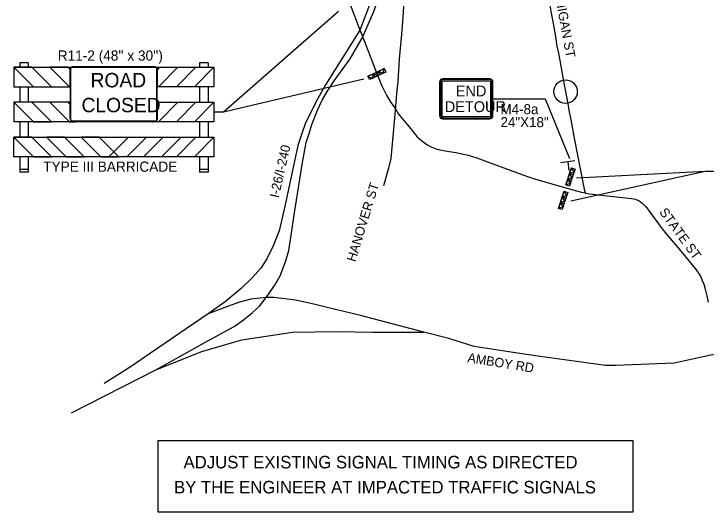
# Model space of a CAD drawing. Extents: x 886234 to 968767, y 455416 to 684046.
# Drawn here: x 920275 to 928577, y 476635 to 482607 of the extents above; entities that cross this region are included whole.
import ezdxf

# ---------------------------------------------------------------- set-up
doc = ezdxf.new("R2010")
doc.units = 0
for name, color, linetype in [('TC DEV BARRICADE', 7, 'Continuous'), ('TC DEV SIGN', 7, 'Continuous'), ('TC DEV SIGN BLACK 239', 7, 'Continuous'), ('TC DEV SIGN BLACK ZERO', 7, 'Continuous'), ('TC DEV SIGN ORANGE', 7, 'Continuous'), ('TC DEV SIGN WHITE', 7, 'Continuous'), ('TC LABEL TEXT', 7, 'Continuous')]:
    doc.layers.add(name, color=color, linetype=linetype)

msp = doc.modelspace()

# ---------------------------------------------------------------- linework, layer by layer
at = {"layer": 'TC DEV BARRICADE'}
for p, q in [((920490.8, 481967.1), (920274.9, 481967.1)), ((920274.9, 481967.1), (920510.2, 481731.8)), ((920274.9, 481967.1), (920274.9, 481731.8)), ((920274.9, 481967.1), (922674.9, 481967.1)), ((920448.1, 482018), (920346.2, 482018)), ((920346.2, 482018), (920346.2, 481967.1)), ((920448.1, 482018), (920448.1, 481967.1)), ((920726.2, 481731.8), (920490.8, 481967.1)), ((920922.8, 481967.1), (920706.8, 481967.1)), ((920706.8, 481967.1), (920942.1, 481731.8)), ((920953, 481936.8), (920922.8, 481967.1)), ((921996.7, 481936.8), (922027, 481967.1)), ((922243, 481967.1), (922007.6, 481731.8)), ((922027, 481967.1), (922243, 481967.1)), ((922223.6, 481731.8), (922458.9, 481967.1)), ((922674.9, 481967.1), (922439.6, 481731.8)), ((922458.9, 481967.1), (922674.9, 481967.1)), ((922603.6, 482018), (922501.7, 482018)), ((922501.7, 482018), (922501.7, 481967.1)), ((922603.6, 482018), (922603.6, 481967.1)), ((922674.9, 481967.1), (922674.9, 481731.8)), ((924703.3, 481894.7), (924716.4, 481950.5)), ((924716.4, 481950.5), (924735.4, 481909.7)), ((920951.7, 481731.8), (920951.7, 481928.9)), ((921998.1, 481731.8), (921998.1, 481928.9)), ((924572.9, 481833.7), (924585.9, 481889.5)), ((924585.9, 481889.5), (924605, 481848.7)), ((924605, 481848.7), (924585.9, 481889.5)), ((924585.9, 481889.5), (924638.1, 481864.2)), ((924638.1, 481864.2), (924605, 481848.7)), ((924638.1, 481864.2), (924651.1, 481920)), ((924670.2, 481879.2), (924638.1, 481864.2)), ((924638.1, 481864.2), (924638.1, 481864.2)), ((924638.1, 481864.2), (924638.1, 481864.2)), ((924651.1, 481920), (924670.2, 481879.2)), ((924670.2, 481879.2), (924651.1, 481920)), ((924651.1, 481920), (924703.3, 481894.7)), ((924703.3, 481894.7), (924670.2, 481879.2)), ((924735.4, 481909.7), (924703.3, 481894.7)), ((924703.3, 481894.7), (924703.3, 481894.7)), ((924703.3, 481894.7), (924703.3, 481894.7)), ((924539.8, 481818.2), (924520.7, 481859)), ((924520.7, 481859), (924572.9, 481833.7)), ((924572.9, 481833.7), (924539.8, 481818.2)), ((924605, 481848.7), (924572.9, 481833.7)), ((924572.9, 481833.7), (924572.9, 481833.7)), ((924572.9, 481833.7), (924572.9, 481833.7)), ((920274.9, 481731.8), (920951.7, 481731.8)), ((920346.2, 481731.8), (920346.2, 481548.4)), ((920448.1, 481731.8), (920448.1, 481548.4)), ((920510.2, 481731.8), (920726.2, 481731.8)), ((920942.1, 481731.8), (920951.7, 481731.8)), ((922007.6, 481731.8), (921998.1, 481731.8)), ((922674.9, 481731.8), (921998.1, 481731.8)), ((922439.6, 481731.8), (922223.6, 481731.8)), ((922501.7, 481731.8), (922501.7, 481548.4)), ((922603.6, 481731.8), (922603.6, 481548.4)), ((920274.9, 481548.4), (920274.9, 481313.1)), ((920490.8, 481548.4), (920274.9, 481548.4)), ((920274.9, 481548.4), (920510.2, 481313.1)), ((920951.7, 481548.4), (920274.9, 481548.4)), ((920726.2, 481313.1), (920490.8, 481548.4)), ((920706.8, 481548.4), (920942.1, 481313.1)), ((920922.8, 481548.4), (920706.8, 481548.4)), ((920951.7, 481519.4), (920922.8, 481548.4)), ((921998.1, 481519.4), (922027, 481548.4)), ((921998.1, 481548.4), (922674.9, 481548.4)), ((922243, 481548.4), (922007.6, 481313.1)), ((922027, 481548.4), (922243, 481548.4)), ((922223.6, 481313.1), (922458.9, 481548.4)), ((922674.9, 481548.4), (922439.6, 481313.1)), ((922458.9, 481548.4), (922674.9, 481548.4)), ((922674.9, 481548.4), (922674.9, 481313.1)), ((920951.7, 481351.2), (920951.7, 481519.4)), ((921998.1, 481351.2), (921998.1, 481519.4)), ((922674.9, 481313.1), (920274.9, 481313.1)), ((920346.2, 481313.1), (920346.2, 481129.7)), ((920448.1, 481313.1), (920448.1, 481129.7)), ((920510.2, 481313.1), (920726.2, 481313.1)), ((920942.1, 481313.1), (921012.3, 481313.1)), ((922007.6, 481313.1), (921937.4, 481313.1)), ((922439.6, 481313.1), (922223.6, 481313.1)), ((922501.7, 481313.1), (922501.7, 481129.7)), ((922603.6, 481313.1), (922603.6, 481129.7)), ((920490.8, 481129.7), (920274.9, 481129.7)), ((920274.9, 481129.7), (920510, 480894.6)), ((920726.1, 480894.5), (920490.8, 481129.7)), ((920883.9, 481129.6), (920667.9, 481129.6)), ((920667.9, 481129.6), (920903, 480894.4)), ((921119.2, 480894.3), (920883.9, 481129.6)), ((921299.1, 481129.8), (921083.2, 481129.8)), ((921083.2, 481129.8), (921318.3, 480894.6)), ((921534.4, 480894.5), (921299.1, 481129.8)), ((921415.4, 480894.5), (921650.6, 481129.8)), ((921866.6, 481129.8), (921631.5, 480894.6)), ((921650.6, 481129.8), (921866.6, 481129.8)), ((921830.6, 480894.3), (922065.9, 481129.6)), ((922281.8, 481129.6), (922046.7, 480894.4)), ((922065.9, 481129.6), (922281.8, 481129.6)), ((922223.7, 480894.5), (922458.9, 481129.7)), ((922674.9, 481129.7), (922439.8, 480894.6)), ((922458.9, 481129.7), (922674.9, 481129.7)), ((920346.2, 480894.4), (920346.2, 480711)), ((920448.1, 480894.4), (920448.1, 480711)), ((920510, 480894.6), (920726.1, 480894.5)), ((920903, 480894.4), (921119.2, 480894.3)), ((921318.3, 480894.6), (921534.4, 480894.5)), ((921631.5, 480894.6), (921415.4, 480894.5)), ((922046.7, 480894.4), (921830.6, 480894.3)), ((922439.8, 480894.6), (922223.7, 480894.5)), ((922501.7, 480894.4), (922501.7, 480711)), ((922603.6, 480894.4), (922603.6, 480711)), ((920448.1, 480741.6), (920346.2, 480741.6)), ((920448.1, 480711), (920346.2, 480711)), ((922603.6, 480741.6), (922501.7, 480741.6)), ((922603.6, 480711), (922501.7, 480711)), ((926940.1, 480692.4), (926994.4, 480712.9)), ((926994.4, 480712.9), (926962.8, 480760.7)), ((926962.8, 480760.7), (927005.6, 480746.6)), ((926994.4, 480712.9), (926982.9, 480678.2)), ((927005.6, 480746.6), (926994.4, 480712.9)), ((926994.4, 480712.9), (926994.4, 480712.9)), ((926994.4, 480712.9), (926994.4, 480712.9)), ((926917.5, 480624.1), (926971.7, 480644.6)), ((926949, 480576.2), (926917.5, 480624.1)), ((926917.5, 480624.1), (926960.2, 480609.9)), ((926960.2, 480609.9), (926917.5, 480624.1)), ((926971.7, 480644.6), (926940.1, 480692.4)), ((926940.1, 480692.4), (926982.9, 480678.2)), ((926982.9, 480678.2), (926940.1, 480692.4)), ((926971.7, 480644.6), (926960.2, 480609.9)), ((926982.9, 480678.2), (926971.7, 480644.6)), ((926971.7, 480644.6), (926971.7, 480644.6)), ((926971.7, 480644.6), (926971.7, 480644.6)), ((926894.8, 480555.7), (926949, 480576.2)), ((926937.5, 480541.5), (926894.8, 480555.7)), ((926949, 480576.2), (926937.5, 480541.5)), ((926960.2, 480609.9), (926949, 480576.2)), ((926949, 480576.2), (926949, 480576.2)), ((926949, 480576.2), (926949, 480576.2)), ((926906, 480433.2), (926874.5, 480481)), ((926874.5, 480481), (926917.2, 480466.8)), ((926917.2, 480466.8), (926906, 480433.2)), ((926851.8, 480412.7), (926906, 480433.2)), ((926883.3, 480364.9), (926851.8, 480412.7)), ((926851.8, 480412.7), (926894.5, 480398.5)), ((926894.5, 480398.5), (926851.8, 480412.7)), ((926894.5, 480398.5), (926883.3, 480364.9)), ((926906, 480433.2), (926894.5, 480398.5)), ((926906, 480433.2), (926906, 480433.2)), ((926906, 480433.2), (926906, 480433.2)), ((926806.4, 480276), (926860.6, 480296.5)), ((926829.1, 480344.4), (926883.3, 480364.9)), ((926860.6, 480296.5), (926829.1, 480344.4)), ((926829.1, 480344.4), (926871.8, 480330.2)), ((926871.8, 480330.2), (926829.1, 480344.4)), ((926860.6, 480296.5), (926849.2, 480261.8)), ((926871.8, 480330.2), (926860.6, 480296.5)), ((926860.6, 480296.5), (926860.6, 480296.5)), ((926860.6, 480296.5), (926860.6, 480296.5)), ((926883.3, 480364.9), (926871.8, 480330.2)), ((926883.3, 480364.9), (926883.3, 480364.9)), ((926883.3, 480364.9), (926883.3, 480364.9)), ((926849.2, 480261.8), (926806.4, 480276))]:
    msp.add_line(p, q, dxfattribs=at)
for points in [[(924651.1, 481920), (924703.3, 481894.7), (924716.4, 481950.5)], [(924670.2, 481879.2), (924651.1, 481920), (924716.4, 481950.5), (924735.4, 481909.7)], [(924520.7, 481859), (924572.9, 481833.7), (924585.9, 481889.5)], [(924539.8, 481818.2), (924520.7, 481859), (924585.9, 481889.5), (924605, 481848.7)], [(924585.9, 481889.5), (924638.1, 481864.2), (924651.1, 481920)], [(924605, 481848.7), (924585.9, 481889.5), (924651.1, 481920), (924670.2, 481879.2)], [(926940.1, 480692.4), (926994.4, 480712.9), (926962.8, 480760.7)], [(926982.9, 480678.2), (926940.1, 480692.4), (926962.8, 480760.7), (927005.6, 480746.6)], [(926894.8, 480555.7), (926949, 480576.2), (926917.5, 480624.1)], [(926937.5, 480541.5), (926894.8, 480555.7), (926917.5, 480624.1), (926960.2, 480609.9)], [(926917.5, 480624.1), (926971.7, 480644.6), (926940.1, 480692.4)], [(926960.2, 480609.9), (926917.5, 480624.1), (926940.1, 480692.4), (926982.9, 480678.2)], [(926851.8, 480412.7), (926906, 480433.2), (926874.5, 480481)], [(926894.5, 480398.5), (926851.8, 480412.7), (926874.5, 480481), (926917.2, 480466.8)], [(926829.1, 480344.4), (926883.3, 480364.9), (926851.8, 480412.7)], [(926871.8, 480330.2), (926829.1, 480344.4), (926851.8, 480412.7), (926894.5, 480398.5)], [(926806.4, 480276), (926860.6, 480296.5), (926829.1, 480344.4)], [(926849.2, 480261.8), (926806.4, 480276), (926829.1, 480344.4), (926871.8, 480330.2)]]:
    msp.add_lwpolyline(points, close=True, dxfattribs=at)
for points in [[(922062.9, 481129.7), (922674.9, 481129.7), (922674.9, 480894.4), (920274.9, 480894.4), (920274.9, 481129.7), (920838.5, 481129.7)], [(920838.5, 481129.7), (922062.9, 481129.7)]]:
    msp.add_lwpolyline(points, dxfattribs=at)
for centre, major_axis, start_param, end_param in [((921012.7, 481928.9), (-61, 0), 6.074789, 6.283185), ((921937, 481928.9), (61, 0), 6.283185, 6.491582), ((921012.7, 481351.2), (61, 0), 3.141593, 4.712389), ((921937, 481351.2), (-61, 0), 1.570796, 3.141593)]:
    msp.add_ellipse(centre, major_axis=major_axis, ratio=0.625, start_param=start_param, end_param=end_param, dxfattribs=at)
at = {"layer": 'TC DEV SIGN'}
for p, q in [((927002.7, 480844), (926834.2, 480822.7)), ((926918.5, 480833.4), (926931.7, 480728.9))]:
    msp.add_line(p, q, dxfattribs=at)
at = {"layer": 'TC DEV SIGN BLACK 239'}
msp.add_line((920978.1, 481319.6), (921968.2, 481319.5), dxfattribs=at)
for points in [[(920952, 481944.9), (920952, 481345.6)], [(921968.2, 481971), (920978.1, 481971)], [(921994.3, 481345.6), (921994.3, 481944.9)]]:
    msp.add_lwpolyline(points, dxfattribs=at)
for centre, start, end in [((920978.1, 481944.9), 90, 180), ((921968.2, 481944.9), 360, 90), ((920978.1, 481345.6), 180, 269.99914), ((921968.2, 481345.6), 269.99914, 0)]:
    msp.add_arc(centre, 26.1, start, end, dxfattribs=at)
at = {"layer": 'TC DEV SIGN BLACK ZERO'}
for p, q in [((925380.4, 481788.3), (925380.4, 481388.3)), ((925382.1, 481788.3), (925382.1, 481388.3)), ((925382.1, 481788.3), (925382.1, 481788.3)), ((925390.4, 481788.3), (925390.4, 481388.3)), ((925407.1, 481788.3), (925407.1, 481388.3)), ((925980.5, 481828.3), (925420.4, 481828.3)), ((925420.4, 481826.6), (925420.4, 481826.6)), ((925980.5, 481826.6), (925420.4, 481826.6)), ((925980.5, 481818.3), (925420.4, 481818.3)), ((925980.5, 481801.6), (925420.4, 481801.6)), ((925980.5, 481826.6), (925980.5, 481826.6)), ((925993.8, 481388.3), (925993.9, 481788.3)), ((926010.5, 481388.3), (926010.5, 481788.3)), ((926018.8, 481388.3), (926018.9, 481788.3)), ((926018.9, 481788.3), (926018.9, 481788.3)), ((926020.5, 481388.3), (926020.5, 481788.3)), ((925382.1, 481388.3), (925382.1, 481388.3)), ((925420.4, 481358.3), (925420.4, 481375)), ((925420.6, 481375), (925980.5, 481375)), ((925420.6, 481375), (925420.6, 481358.3)), ((926018.8, 481388.3), (926018.8, 481388.3)), ((925420.4, 481348.3), (925420.4, 481350)), ((925420.4, 481350), (925420.4, 481350)), ((925420.4, 481350), (925980.5, 481350)), ((925420.4, 481350), (925420.4, 481348.3)), ((925420.4, 481348.3), (925980.5, 481348.3)), ((925420.6, 481358.3), (925980.5, 481358.3)), ((925980.5, 481350), (925980.5, 481350))]:
    msp.add_line(p, q, dxfattribs=at)
for centre, major_axis, start_param, end_param in [((925420.4, 481788.3), (40, 0), 1.570796, 3.141593), ((925420.4, 481788.3), (38.3, 0), 1.570796, 3.141593), ((925420.4, 481788.3), (30, 0), 1.570796, 3.141593), ((925420.4, 481788.3), (13.3, 0), 1.570796, 3.141593), ((925980.5, 481788.3), (40, 0), 0, 1.570796), ((925980.5, 481788.3), (38.3, 0), 0, 1.570796), ((925980.5, 481788.3), (30, 0), 0, 1.570796), ((925980.5, 481788.3), (13.3, 0), 0, 1.570796), ((925420.4, 481388.3), (40, 0), 3.141593, 4.712389), ((925420.4, 481388.3), (38.3, 0), 3.141593, 4.712389), ((925420.4, 481388.3), (30, 0), 3.141593, 4.712389), ((925420.4, 481388.3), (13.3, 0), 3.141593, 4.712389), ((925980.5, 481388.3), (30, 0), 4.712389, 6.283185), ((925980.5, 481388.3), (13.3, 0), 4.712389, 6.283185), ((925980.5, 481388.3), (40, 0), 4.712389, 6.283185), ((925980.5, 481388.3), (38.3, 0), 4.712389, 6.283185)]:
    msp.add_ellipse(centre, major_axis=major_axis, ratio=0.999865, start_param=start_param, end_param=end_param, dxfattribs=at)
at = {"layer": 'TC DEV SIGN ORANGE'}
for p, q in [((925380.4, 481788.3), (925380.4, 481388.3)), ((925980.5, 481828.3), (925420.4, 481828.3)), ((926020.5, 481388.3), (926020.5, 481788.3)), ((925420.4, 481348.3), (925980.5, 481348.3))]:
    msp.add_line(p, q, dxfattribs=at)
for centre, start_param, end_param in [((925420.4, 481788.3), 1.570796, 3.141593), ((925980.5, 481788.3), 0, 1.570796), ((925420.4, 481388.3), 3.141593, 4.712389), ((925980.5, 481388.3), 4.712389, 6.283185)]:
    msp.add_ellipse(centre, major_axis=(40, 0), ratio=0.999865, start_param=start_param, end_param=end_param, dxfattribs=at)
at = {"layer": 'TC DEV SIGN WHITE'}
msp.add_line((920978.1, 481322.8), (921968.2, 481322.8), dxfattribs=at)
for points in [[(920955.3, 481944.9), (920955.3, 481345.6)], [(921968.2, 481967.7), (920978.1, 481967.7)], [(921991, 481345.6), (921991, 481944.9)]]:
    msp.add_lwpolyline(points, dxfattribs=at)
for centre, start, end in [((920978.1, 481944.9), 90, 180), ((921968.2, 481944.9), 360, 90), ((920978.1, 481345.6), 180, 269.99914), ((921968.2, 481345.6), 269.99914, 0)]:
    msp.add_arc(centre, 22.8, start, end, dxfattribs=at)
at = {"layer": 'TC LABEL TEXT'}
for p, q in [((922789.9, 481430.8), (924470.3, 481828.8)), ((928564.5, 480716.1), (926953.7, 480363.4))]:
    msp.add_line(p, q, dxfattribs=at)
for points in [[(923849, 481279.5), (923914.4, 481454.3), (923973.6, 481571.3), (924041.5, 481689.6), (924114.5, 481802.8), (924307.3, 482066.8), (924455.9, 482325), (924592.8, 482634.2), (924674.9, 482880.7), (924717.9, 483068.5), (924764.8, 483346.4), (924927.9, 484639.9), (924952.9, 484800)], [(924884.8, 484832.8), (924868, 484689.6), (924784.7, 484078), (924737.5, 483647.7), (924702.3, 483436.4), (924686.6, 483307.2), (924616.2, 482939.4), (924548.9, 482733.5), (924424.6, 482411.1)], [(923889.7, 483493.7), (923916.7, 483454.3), (924036.8, 483273), (924123.3, 483130), (924172.4, 483036.5), (924215.7, 482944.9), (924264.3, 482833.3), (924339.6, 482634.8), (924391.7, 482499.5), (924413.2, 482444.2), (924440.4, 482374.5), (924455.9, 482334.9), (924468, 482303.8), (924468.5, 482303.8), (924480.7, 482273.5), (924586.7, 481996.3), (924629.4, 481887.7), (924651.6, 481833.2)], [(926606.6, 483252.6), (926624.6, 483155.2), (926643.3, 483053.2), (926669.9, 482891.6), (926693.5, 482757.8), (926720, 482614.3), (926727.1, 482574.7)], [(924950.8, 482717.8), (924948.5, 482691.6), (924940.1, 482566.5), (924925.1, 482362.7), (924904.3, 482151.7), (924897.4, 482062.3)], [(922674.9, 481430.7), (922789.9, 481430.8), (924166.2, 482640.7)], [(926727.1, 482574.7), (926742.1, 482490.4), (926769.2, 482335.6), (926787.2, 482220.8), (926805, 482134.3), (926849.3, 481893.6)], [(924424.6, 482411.1), (924011.3, 481755), (923900.5, 481558.1), (923767.2, 481287), (923732.4, 481186.3), (923681.5, 481029.8), (923529, 480317.6), (923454.7, 480004.6), (923384.3, 479828.5), (923310, 479671.9), (923235.7, 479558.5), (923134, 479445), (923001, 479315.8), (922809.4, 479155.4), (922603.5, 479012.4)], [(924897.4, 482062.3), (924891.8, 481988.2), (924880.1, 481809)], [(926849.3, 481893.6), (926858.7, 481839.1), (926891.1, 481674.6), (926921.7, 481506.7), (926931.8, 481452.7)], [(924651.6, 481833.2), (924684.4, 481752.6), (924715.1, 481689.5), (924747.8, 481625.3), (924794.7, 481543.6), (924848.8, 481477.5)], [(924880.1, 481809), (924879.2, 481795.8), (924865.7, 481652.6), (924854.3, 481548.5), (924846.7, 481453)], [(926020.5, 481588.3), (926645.2, 481590.1), (926937.4, 480871.9)], [(924846.7, 481453), (924838.3, 481355), (924793.8, 480871.3), (924768.2, 480756.3), (924706.9, 480545.6)], [(924848.8, 481477.5), (924887.4, 481403.5), (925035.2, 481227.9), (925061.3, 481194.9)], [(926931.8, 481452.7), (926957.5, 481315.9), (926995.8, 481116), (927033.2, 480915.1), (927069.9, 480729.3), (927101.3, 480563.9), (927113, 480506.9), (927125.4, 480460.8)], [(923302.2, 479206.3), (923403.9, 479355), (923470.4, 479468.5), (923536.8, 479648.5), (923572, 479769.8), (923603.3, 479977.2), (923638.5, 480196.3), (923732, 480802.6), (923781.1, 481063.1), (923815, 481172.5), (923849, 481279.5)], [(925061.3, 481194.9), (925074.2, 481178.6), (925109.3, 481138.3), (925163.9, 481087.9), (925227.1, 481040), (925269.9, 481015.5), (925324.7, 480992.8), (925383.6, 480975.9), (925496.5, 480956.8), (925581.1, 480944.2), (925648.3, 480929.6), (925687.6, 480920.6), (925723.3, 480912.5), (925825.2, 480881.7), (925956.2, 480833.7), (926226.5, 480733), (926379, 480676.4), (926447, 480654.5), (926517.3, 480630.8), (926726.5, 480569.8)], [(928705.3, 480715.9), (928564.5, 480716.1), (927023.5, 480637.9)], [(926726.5, 480569.8), (926739, 480566.2), (927022.6, 480484.3), (927080.8, 480470.6), (927125.4, 480460.8)], [(927125.4, 480460.8), (927130.5, 480459.7), (927182.2, 480450.7), (927388.8, 480426.1)], [(927388.8, 480426.1), (927501, 480412.7), (927683.2, 480393.2), (927728.1, 480386.1), (927772.1, 480365.4), (927783.9, 480357)], [(927783.9, 480357), (927811.7, 480337.3), (927851.6, 480299.8), (927853.7, 480296.7)], [(927853.7, 480296.7), (927893.4, 480241.4), (928061.2, 480014.6), (928276.2, 479757.3), (928443.9, 479556.9), (928485.8, 479497.2), (928511.8, 479454.2), (928529.9, 479412.1), (928548.8, 479366.3), (928565.4, 479309), (928585.4, 479227.6), (928603, 479151)], [(921976.4, 478341.5), (922602.1, 478689.7), (922918.9, 478861.9), (923028.4, 478940.2), (923134, 479022.4), (923220.1, 479104.5), (923302.2, 479206.3)], [(923302.2, 479206.3), (923118.4, 479186.7), (922981.5, 479151.5), (922836.8, 479100.6), (922603.5, 479012.4)], [(925191.8, 478793.8), (924430.3, 478991.9), (924032.1, 479088.4), (923873.2, 479128), (923654.2, 479175), (923392.1, 479206.3), (923302.2, 479206.3)], [(922603.5, 479012.4), (921913.8, 478541), (921683.1, 478380.6), (921358.9, 478176.3)], [(921976.4, 478341.5), (922528.5, 478561.5), (923008.9, 478701.5), (923615.1, 478791.5), (924158.1, 478800.9), (924577.8, 478793.8), (925191.8, 478793.8)], [(929900.3, 478743.3), (929886.3, 478740.1), (929767.6, 478712.9), (929368.3, 478609.1), (928839.8, 478542.5), (928634.6, 478517.8), (928192.2, 478418.9), (927495.4, 478394.2), (927371.7, 478391.7), (926556.9, 478506.1), (926263.6, 478549.7), (925793.7, 478621.4), (925492.9, 478715.5), (925191.8, 478793.8)], [(920967.4, 477824.9), (921976.4, 478341.5)]]:
    msp.add_lwpolyline(points, dxfattribs=at)
msp.add_lwpolyline([(922003.8, 477494.6), (927699.1, 477494.6), (927699.1, 476635.4), (922003.8, 476635.4)], close=True, dxfattribs=at)
msp.add_circle((926891.1, 481674.6), 140.6, dxfattribs=at)
msp.add_circle((926891.1, 481674.6), 140.6, dxfattribs=at)

# ---------------------------------------------------------------- texts
at = {"layer": 'TC DEV BARRICADE'}
for s, p in [("R11-2 (48'' x 30'')", (920801.5, 482045.7)), ('TYPE III BARRICADE', (920627.1, 480714.8))]:
    msp.add_text(s, height=122.241, dxfattribs=at).set_placement(p)
at = {"layer": 'TC DEV SIGN BLACK 239'}
for s, p in [('ROAD', (921194.6, 481725.8)), ('CLOSED', (921086, 481427.5))]:
    msp.add_text(s, height=172.62, dxfattribs=at).set_placement(p)
at = {"layer": 'TC DEV SIGN BLACK ZERO'}
for s, height, p in [('END', 130, (925574.5, 481617.5)), ('DETOUR', 130, (925442.6, 481429)), ('M4-8a', 120, (926111, 481404.3)), ('24"X18"', 120, (926111, 481249.1))]:
    msp.add_text(s, height=height, rotation=360, dxfattribs=at).set_placement(p)
at = {"layer": 'TC LABEL TEXT'}
for s, rotation, p in [('MICHIGAN ST', 280.34625, (926723.7, 483044)), ('I-26/I-240', 77.03531, (923449.1, 480394)), ('HANOVER ST', 73.01498, (924370.8, 479627)), ('STATE ST', 306.19179, (928009.5, 480230.4)), ('AMBOY RD', 350.74174, (925709.2, 478434.2))]:
    msp.add_text(s, height=112.5, rotation=rotation, dxfattribs=at).set_placement(p)
for s, p in [('ADJUST EXISTING SIGNAL TIMING AS DIRECTED', (922309.6, 477159.7)), ('BY THE ENGINEER AT IMPACTED TRAFFIC SIGNALS', (922195.9, 476859.7))]:
    msp.add_text(s, height=150, dxfattribs=at).set_placement(p)

doc.saveas('drawing.dxf')
